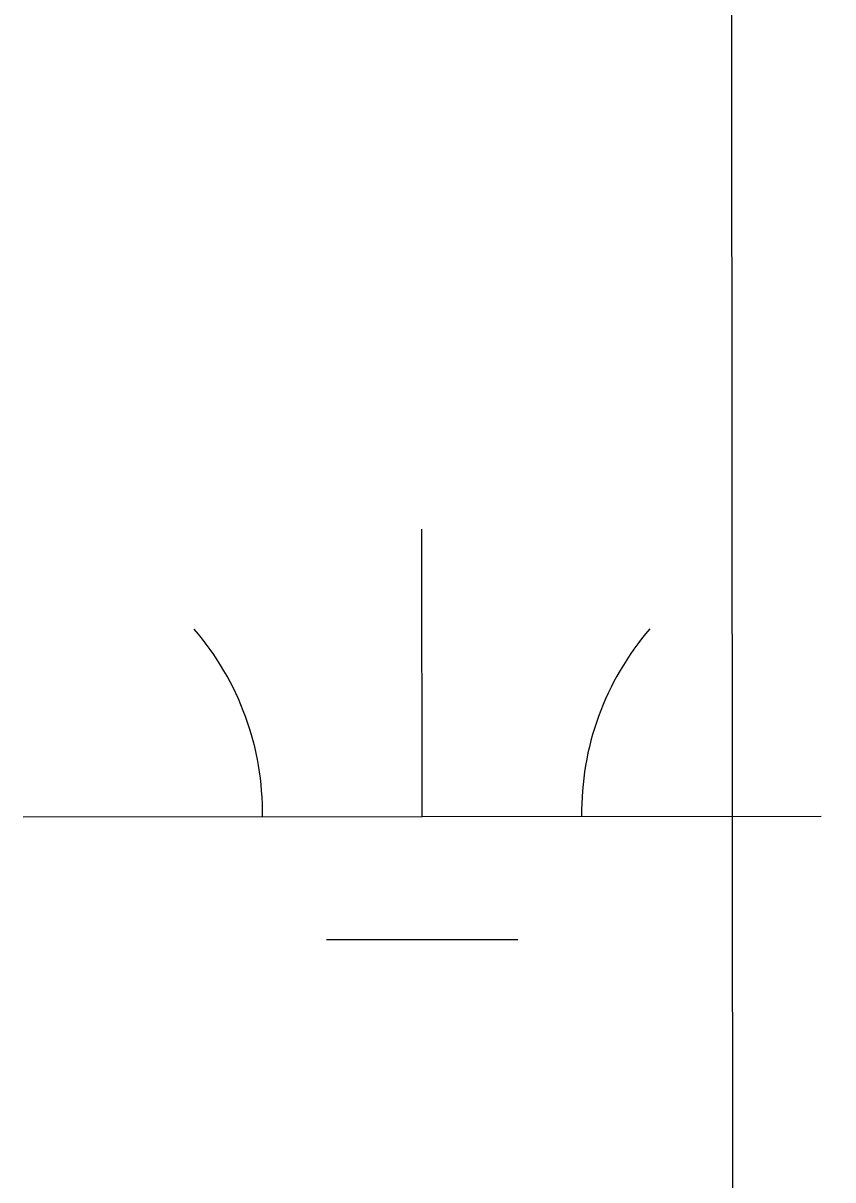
# Model space of a CAD drawing. Extents: x 3279314 to 3317160, y 734079 to 759431.
# Drawn here: x 3306968.4 to 3307069.9, y 756765.5 to 756910.5 of the extents above; entities that cross this region are included whole.
import ezdxf

# ---------------------------------------------------------------- set-up
doc = ezdxf.new("R2010")
doc.units = 0
doc.layers.add('V-GRID-MAJR', color=7, linetype='Continuous')
doc.layers.add('V-WETL-SWMP', color=7, linetype='Continuous')

msp = doc.modelspace()

# ---------------------------------------------------------------- linework, layer by layer
at = {"layer": 'V-GRID-MAJR'}
msp.add_spline([(3307069.929, 739467.911), (3307065.523, 745527.1290000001), (3307061.114, 751588.954), (3307056.7060000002, 757650.811), (3307056.704, 757653.385)], degree=3, dxfattribs=at)
at = {"layer": 'V-WETL-SWMP'}
for p, q in [((3307018.4442543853, 756811.0494085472), (3307018.4259332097, 756847.0494034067)), ((3306968.444277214, 756811.0239558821), (3307068.4442315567, 756811.074861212)), ((3307006.452113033, 756795.6123021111), (3307030.4521020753, 756795.6245193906))]:
    msp.add_line(p, q, dxfattribs=at)
for centre, radius, start, end in [((3306963.201101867, 756811.4960900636), 35.246287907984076, 359.2573463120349, 40.801004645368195), ((3307073.6869236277, 756811.5523332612), 35.246287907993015, 139.25734379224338, 180.8010021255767)]:
    msp.add_arc(centre, radius, start, end, dxfattribs=at)

doc.saveas('drawing.dxf')
